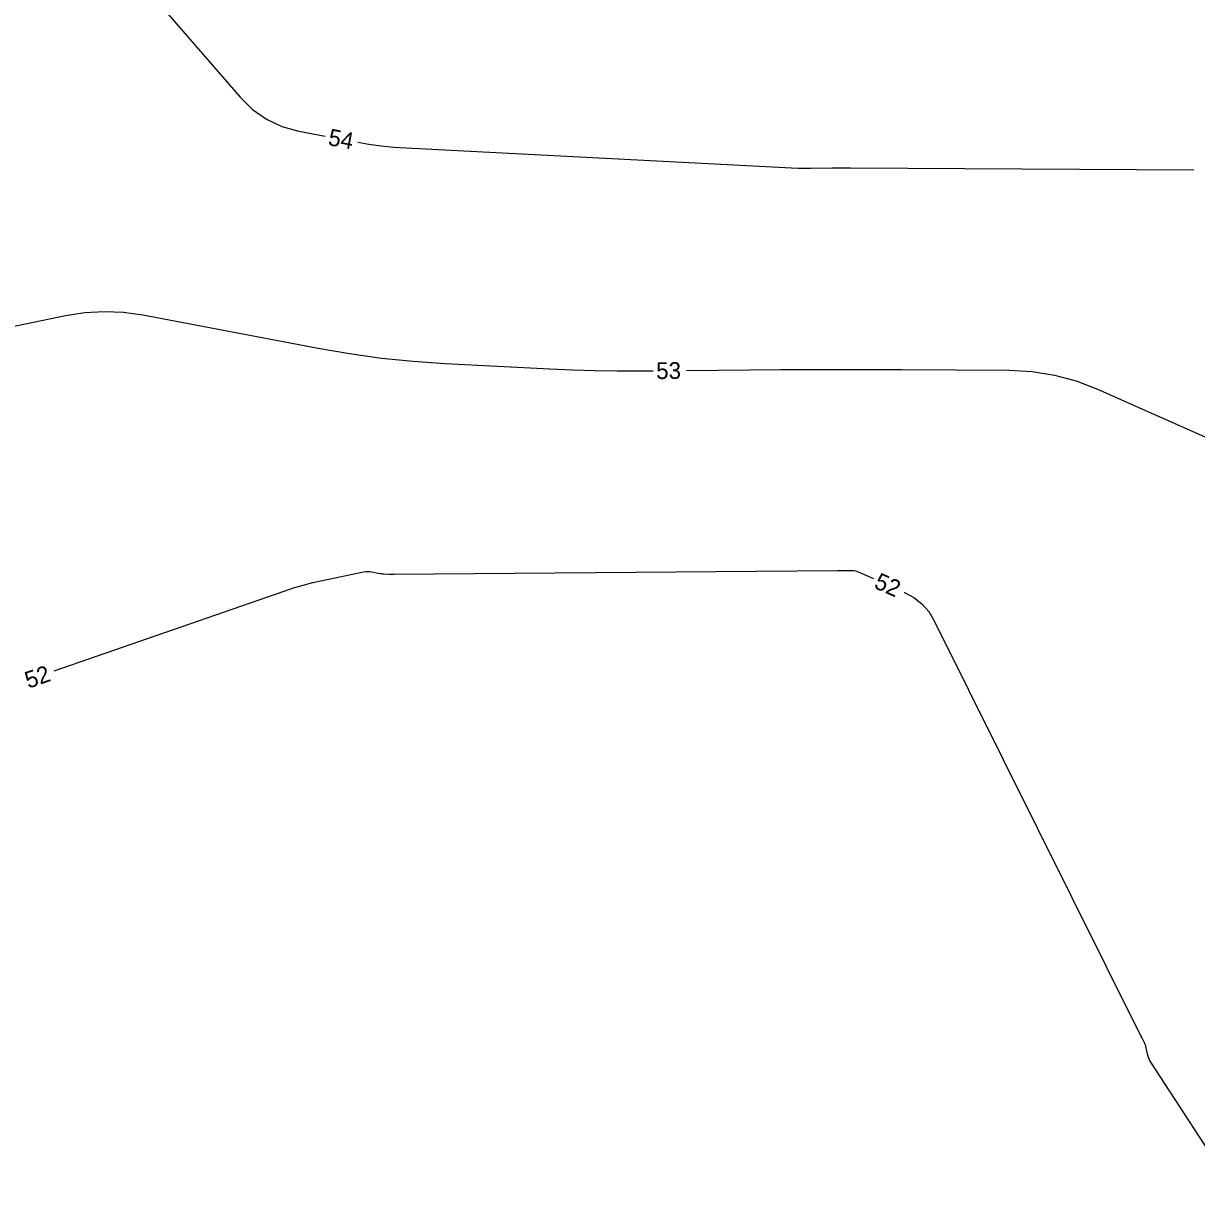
# Model space of a CAD drawing. Extents: x 2384780 to 2405861, y 547869 to 573706.
# Drawn here: x 2395867.3 to 2396007.4, y 554820.6 to 554962 of the extents above; entities that cross this region are included whole.
import ezdxf

# ---------------------------------------------------------------- set-up
doc = ezdxf.new("R2010")
doc.units = 0
doc.layers.add('Old_Level_60', color=7, linetype='Continuous')
doc.layers.add('Old_Level_63', color=7, linetype='Continuous')

msp = doc.modelspace()

# ---------------------------------------------------------------- linework, layer by layer
at = {"layer": 'Old_Level_60'}
for points in [[(2395827.07775, 554999.79225), (2395850.59, 555001.7805), (2395851.3405, 555001.7535), (2395851.993, 555001.53675), (2395852.548, 555001.1305), (2395853.005, 555000.53475), (2395854.3385, 554998.279), (2395854.6345, 554997.803), (2395854.951, 554997.342), (2395855.28825, 554996.8955), (2395855.64575, 554996.464), (2395893.14575, 554953.23925), (2395894.6385, 554951.772), (2395896.30675, 554950.60975), (2395898.15025, 554949.7525), (2395900.16925, 554949.2), (2395903.303, 554948.605)], [(2395907.23325, 554947.862), (2395908.5285, 554947.63875), (2395910.01225, 554947.43475), (2395911.502, 554947.2815), (2395912.998, 554947.17875), (2395958.27175, 554944.8425), (2395959.04775, 554944.80825), (2395959.82425, 554944.7855), (2395960.60075, 554944.77475), (2395961.37775, 554944.77525), (2395963.91575, 554944.79675), (2395964.45975, 554944.80025), (2395965.00375, 554944.802), (2395965.5475, 554944.8015), (2395966.0915, 554944.79925), (2396007.1265, 554944.54875)], [(2395843.95025, 554928.15525), (2395848.76425, 554926.154), (2395851.88925, 554925.1105), (2395855.0615, 554924.5595), (2395858.2805, 554924.50025), (2395861.5465, 554924.93325), (2395872.29225, 554927.15175), (2395874.596, 554927.51275), (2395876.90125, 554927.6455), (2395879.2085, 554927.5495), (2395881.5175, 554927.22525), (2395902.465, 554923.248), (2395906.24025, 554922.5975), (2395910.031, 554922.07625), (2395913.8375, 554921.6845), (2395917.6595, 554921.42225), (2395930.16975, 554920.7765), (2395932.851, 554920.65825), (2395935.533, 554920.58025), (2395938.216, 554920.5425), (2395940.89975, 554920.545), (2395942.506, 554920.5585)], [(2395946.506, 554920.59225), (2395957.77125, 554920.687), (2395961.3865, 554920.711), (2395965.002, 554920.72175), (2395968.61725, 554920.71925), (2395972.2325, 554920.70375), (2395985.06225, 554920.6255), (2395987.78175, 554920.47125), (2395990.442, 554920.042), (2395993.04325, 554919.338), (2395995.585, 554918.35875), (2396028.5245, 554903.71875), (2396031.23925, 554902.759), (2396033.99625, 554902.2735), (2396036.79575, 554902.26275), (2396039.63775, 554902.72625), (2396042.74725, 554903.4875)], [(2395870.95175, 554884.6845), (2395898.4245, 554894.23275), (2395899.54825, 554894.60275), (2395900.6825, 554894.9355), (2395901.82675, 554895.231), (2395902.9815, 554895.489), (2395907.91325, 554896.50725), (2395908.1535, 554896.54475), (2395908.394, 554896.55875), (2395908.63475, 554896.54875), (2395908.8755, 554896.51475), (2395909.66275, 554896.36525), (2395909.83175, 554896.33625), (2395910.0015, 554896.313), (2395910.17175, 554896.29525), (2395910.343, 554896.28375), (2395910.97, 554896.25125), (2395911.1045, 554896.24525), (2395911.239, 554896.2415), (2395911.3735, 554896.2395), (2395911.508, 554896.23975), (2395964.49675, 554896.68575), (2395964.7485, 554896.6875), (2395965.00025, 554896.68825), (2395965.25175, 554896.688), (2395965.5035, 554896.687), (2395966.3255, 554896.682), (2395966.49975, 554896.672), (2395966.67025, 554896.6445), (2395966.83675, 554896.5995), (2395966.99975, 554896.53675), (2395968.8405, 554895.7185)], [(2395972.49575, 554894.094), (2395972.5455, 554894.072), (2395973.65775, 554893.46425), (2395974.61775, 554892.6975), (2395975.4255, 554891.77175), (2395976.081, 554890.687), (2396000.7405, 554841.132), (2396000.8055, 554841.00125), (2396000.8705, 554840.8705), (2396000.93575, 554840.74), (2396001.001, 554840.60925), (2396001.21425, 554840.18275), (2396001.25725, 554840.0905), (2396001.29425, 554839.996), (2396001.32575, 554839.8995), (2396001.3515, 554839.80075), (2396001.59275, 554838.753), (2396001.6535, 554838.5325), (2396001.733, 554838.31975), (2396001.831, 554838.115), (2396001.9475, 554837.918), (2396021.6745, 554807.628)]]:
    msp.add_lwpolyline(points, dxfattribs=at)
at = {"layer": 'Old_Level_63'}
msp.add_ellipse((2395755.96079, 555348.13292), major_axis=(22.11149, 449.92249), ratio=0.519951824, dxfattribs=at)

# ---------------------------------------------------------------- texts
at = {"layer": 'Old_Level_60'}
for s, rotation, p in [('54', 349.294625, (2395903.5655, 554947.53625)), ('53', 0.4824333, (2395942.869, 554919.5615)), ('52', 336.0372361, (2395968.77275, 554894.65425)), ('52', 19.1648111, (2395867.8515, 554882.54825))]:
    msp.add_text(s, height=2, rotation=rotation, dxfattribs=at).set_placement(p)

doc.saveas('drawing.dxf')
